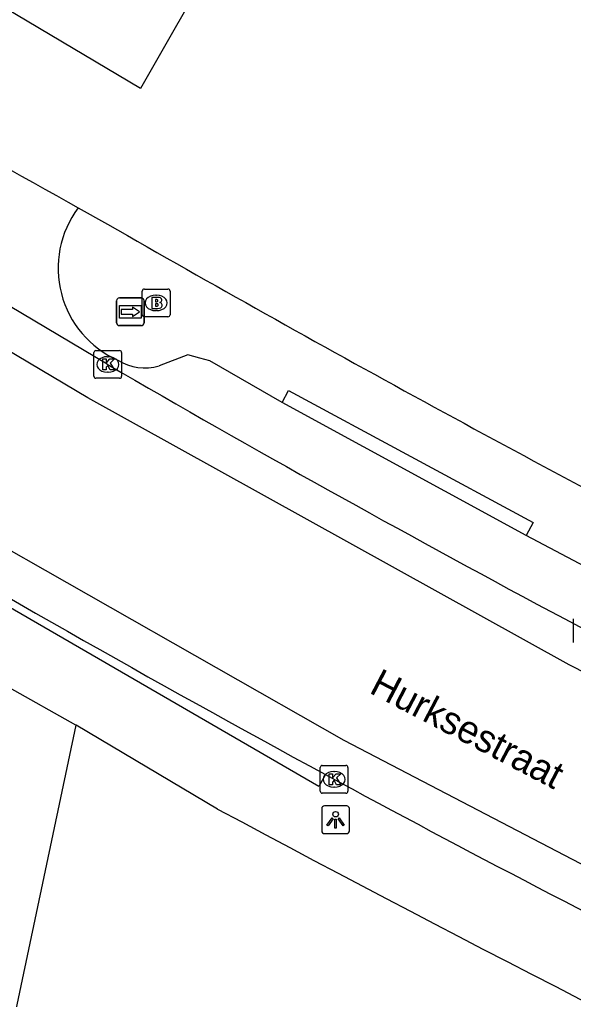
# Model space of a CAD drawing. Extents: x 157692 to 159670, y 381454 to 383289.
# Drawn here: x 158066.35 to 158086.34, y 382810.67 to 382846.05 of the extents above; entities that cross this region are included whole.
import ezdxf

# ---------------------------------------------------------------- set-up
doc = ezdxf.new("R2010")
doc.units = 0
for name, color, linetype in [('IMGEO_Brandkraan', 7, 'Continuous'), ('IMGEO_Kolk', 7, 'Continuous'), ('IMGEO_Lichtpunt', 7, 'Continuous'), ('IMGEO_Openbare_ruimte_label', 7, 'Continuous'), ('IMGEO_Pand', 7, 'Continuous'), ('IMGEO_Parkeervlak_open', 7, 'Continuous'), ('IMGEO_Rijbaan_lokaal_gesloten', 7, 'Continuous'), ('IMGEO_Voetpad_open', 7, 'Continuous'), ('IMGEO_Wegwijzer', 7, 'Continuous')]:
    doc.layers.add(name, color=color, linetype=linetype)

msp = doc.modelspace()

# ---------------------------------------------------------------- linework, layer by layer
at = {"layer": 'IMGEO_Brandkraan'}
for p, q in [((158070.778, 382835.394), (158070.778, 382836.246)), ((158070.853, 382836.32), (158071.705, 382836.32)), ((158071.266, 382836.1), (158071.291, 382836.1)), ((158071.779, 382836.246), (158071.779, 382835.394)), ((158071.289, 382835.54), (158071.264, 382835.54)), ((158071.705, 382835.32), (158070.853, 382835.32))]:
    msp.add_line(p, q, dxfattribs=at)
for points in [[(158070.778, 382835.394), (158070.778, 382836.246)], [(158070.853, 382836.32), (158071.705, 382836.32)], [(158071.779, 382836.246), (158071.779, 382835.394)], [(158071.126, 382836.02), (158071.126, 382835.62), (158071.339, 382835.62)], [(158071.357, 382836.02), (158071.126, 382836.02)], [(158071.305, 382835.939), (158071.251, 382835.939), (158071.251, 382835.863)], [(158071.251, 382835.863), (158071.304, 382835.863)], [(158071.313, 382835.787), (158071.251, 382835.787), (158071.251, 382835.706)], [(158071.251, 382835.706), (158071.313, 382835.706)], [(158071.705, 382835.32), (158070.853, 382835.32)]]:
    msp.add_lwpolyline(points, dxfattribs=at)
for centre, radius, start, end in [((158070.855, 382836.244), 0.0765, 91.552, 178.448), ((158070.855, 382836.244), 0.0765, 91.552, 178.448), ((158071.703, 382836.244), 0.0765, 1.552, 88.448), ((158071.703, 382836.244), 0.0765, 1.552, 88.448), ((158071.306, 382835.901), 0.0379, 267.8285, 90.9355), ((158071.314, 382835.746), 0.0404, 269.8759, 90.5077), ((158071.361, 382835.875), 0.145, 59.4692, 91.5367), ((158071.386, 382835.922), 0.0922, 285.5137, 58.1501), ((158071.391, 382835.73), 0.105, 301.3115, 78.989), ((158070.855, 382835.396), 0.0765, 181.552, 268.448), ((158070.855, 382835.396), 0.0765, 181.552, 268.448), ((158071.345, 382835.871), 0.251, 268.6676, 293.5347), ((158071.703, 382835.396), 0.0765, 271.552, 358.448), ((158071.703, 382835.396), 0.0765, 271.552, 358.448)]:
    msp.add_arc(centre, radius, start, end, dxfattribs=at)
for centre, major_axis, ratio, start_param, end_param in [((158071.265, 382835.82), (-0.387, 0.002), 0.722429, 4.712389, 7.853982), ((158071.29, 382835.82), (-0.39, 0.002), 0.717154, 1.570796, 4.712389)]:
    msp.add_ellipse(centre, major_axis=major_axis, ratio=ratio, start_param=start_param, end_param=end_param, dxfattribs=at)
at = {"layer": 'IMGEO_Kolk'}
for p, q in [((158069.03, 382833.171), (158069.03, 382834.023)), ((158069.105, 382834.097), (158069.957, 382834.097)), ((158070.031, 382834.023), (158070.031, 382833.171)), ((158069.518, 382833.877), (158069.543, 382833.877)), ((158069.541, 382833.317), (158069.516, 382833.317)), ((158069.957, 382833.097), (158069.105, 382833.097)), ((158086.342, 382823.554), (158086.342, 382824.406)), ((158077.277, 382819.114), (158078.129, 382819.114)), ((158077.202, 382818.188), (158077.202, 382819.04)), ((158077.69, 382818.894), (158077.715, 382818.894)), ((158078.203, 382819.04), (158078.203, 382818.188)), ((158078.129, 382818.114), (158077.277, 382818.114)), ((158077.713, 382818.334), (158077.688, 382818.334))]:
    msp.add_line(p, q, dxfattribs=at)
for points in [[(158069.03, 382833.171), (158069.03, 382834.023)], [(158069.105, 382834.097), (158069.957, 382834.097)], [(158070.031, 382834.023), (158070.031, 382833.171)], [(158069.351, 382833.797), (158069.474, 382833.797), (158069.474, 382833.646), (158069.604, 382833.797), (158069.768, 382833.797), (158069.622, 382833.646), (158069.775, 382833.397), (158069.623, 382833.397), (158069.538, 382833.561), (158069.474, 382833.494), (158069.474, 382833.397), (158069.351, 382833.397), (158069.351, 382833.797)], [(158069.957, 382833.097), (158069.105, 382833.097)], [(158086.342, 382823.554), (158086.342, 382824.406)], [(158077.277, 382819.114), (158078.129, 382819.114)], [(158077.202, 382818.188), (158077.202, 382819.04)], [(158077.523, 382818.814), (158077.646, 382818.814), (158077.646, 382818.663), (158077.776, 382818.814), (158077.94, 382818.814), (158077.794, 382818.663), (158077.947, 382818.414), (158077.795, 382818.414), (158077.71, 382818.578), (158077.646, 382818.511), (158077.646, 382818.414), (158077.523, 382818.414), (158077.523, 382818.814)], [(158078.203, 382819.04), (158078.203, 382818.188)], [(158078.129, 382818.114), (158077.277, 382818.114)]]:
    msp.add_lwpolyline(points, dxfattribs=at)
for centre, start, end in [((158069.107, 382834.021), 91.552, 178.448), ((158069.107, 382834.021), 91.552, 178.448), ((158069.955, 382834.021), 1.552, 88.448), ((158069.955, 382834.021), 1.552, 88.448), ((158069.107, 382833.173), 181.552, 268.448), ((158069.107, 382833.173), 181.552, 268.448), ((158069.955, 382833.173), 271.552, 358.448), ((158069.955, 382833.173), 271.552, 358.448), ((158077.279, 382819.038), 91.552, 178.448), ((158077.279, 382819.038), 91.552, 178.448), ((158078.127, 382819.038), 1.552, 88.448), ((158078.127, 382819.038), 1.552, 88.448), ((158077.279, 382818.19), 181.552, 268.448), ((158077.279, 382818.19), 181.552, 268.448), ((158078.127, 382818.19), 271.552, 358.448), ((158078.127, 382818.19), 271.552, 358.448)]:
    msp.add_arc(centre, 0.0765, start, end, dxfattribs=at)
for centre, major_axis, ratio, start_param, end_param in [((158069.517, 382833.597), (-0.387, 0.002), 0.722429, 4.712389, 7.853982), ((158069.542, 382833.597), (-0.39, 0.002), 0.717154, 1.570796, 4.712389), ((158077.689, 382818.614), (-0.387, 0.002), 0.722429, 4.712389, 7.853982), ((158077.714, 382818.614), (-0.39, 0.002), 0.717154, 1.570796, 4.712389)]:
    msp.add_ellipse(centre, major_axis=major_axis, ratio=ratio, start_param=start_param, end_param=end_param, dxfattribs=at)
at = {"layer": 'IMGEO_Lichtpunt'}
for p, q in [((158077.258, 382817.556), (158077.258, 382816.749)), ((158077.258, 382817.556), (158077.258, 382816.749)), ((158078.16, 382817.651), (158077.352, 382817.651)), ((158078.16, 382817.651), (158077.352, 382817.651)), ((158078.254, 382816.749), (158078.254, 382817.556)), ((158078.254, 382816.749), (158078.254, 382817.556)), ((158077.352, 382816.655), (158078.16, 382816.655)), ((158077.352, 382816.655), (158078.16, 382816.655))]:
    msp.add_line(p, q, dxfattribs=at)
for points in [[(158077.632, 382817.22), (158077.671, 382817.192), (158077.483, 382816.93), (158077.445, 382816.957), (158077.632, 382817.22)], [(158077.734, 382817.172), (158077.781, 382817.172), (158077.781, 382816.85), (158077.734, 382816.85), (158077.734, 382817.172)], [(158077.844, 382817.192), (158077.882, 382817.219), (158078.069, 382816.957), (158078.03, 382816.929), (158077.844, 382817.192)]]:
    msp.add_lwpolyline(points, dxfattribs=at)
msp.add_circle((158077.757, 382817.354), 0.0994, dxfattribs=at)
for centre, start, end in [((158077.352, 382817.556), 90, 180), ((158077.352, 382817.556), 90, 180), ((158078.16, 382817.556), 0, 90), ((158078.16, 382817.556), 0, 90), ((158077.352, 382816.749), 180, 270), ((158077.352, 382816.749), 180, 270), ((158078.16, 382816.749), 270, 0), ((158078.16, 382816.749), 270, 360)]:
    msp.add_arc(centre, 0.0946, start, end, dxfattribs=at)
at = {"layer": 'IMGEO_Pand'}
msp.add_lwpolyline([(158076.13, 382853.045), (158070.717, 382843.569), (158046.651, 382857.868), (158046.598, 382857.745), (158046.458, 382857.836)], dxfattribs=at)
at = {"layer": 'IMGEO_Parkeervlak_open'}
msp.add_lwpolyline([(158068.096, 382839.457), (158068.464, 382839.252)], dxfattribs=at)
msp.add_arc((158347.542, 383338.595), 572.039, 237.66815, 240.75738, dxfattribs=at)
at = {"layer": 'IMGEO_Rijbaan_lokaal_gesloten'}
for points in [[(158286.514, 382753.477), (158260.379, 382758.975), (158254.227, 382760.339), (158248.354, 382761.725), (158242.501, 382763.187), (158236.667, 382764.728), (158230.854, 382766.346), (158224.966, 382768.069), (158212.034, 382771.752), (158186.42, 382779.71), (158168.446, 382786.031), (158150.232, 382793.099), (158135.179, 382799.369), (158132.175, 382800.62), (158132.064, 382800.666), (158127.783, 382802.635), (158116.454, 382807.771), (158101.276, 382815.071), (158086.186, 382822.743), (158068.81, 382832.394), (158056.432, 382839.751), (158045.401, 382846.414), (158021.35, 382861.883), (158020.199, 382862.608)], [(158028.335, 382849.775), (158037.048, 382844.256), (158044.179, 382839.822), (158049.045, 382836.833), (158059.605, 382830.531), (158078.049, 382820.024), (158093.411, 382812.024), (158110.915, 382803.527), (158121.561, 382798.603), (158128.648, 382795.428), (158128.687, 382795.41), (158132.24, 382793.865), (158134.794, 382792.768), (158138.633, 382791.144), (158146.804, 382787.774), (158153.039, 382785.283), (158159.791, 382782.622), (158168.478, 382779.412), (158178.655, 382775.82), (158186.872, 382773.054), (158193.951, 382770.766), (158206.629, 382766.928)], [(158069.511, 382833.607), (158057.152, 382840.952), (158046.131, 382847.609)], [(158068.382, 382820.573), (158065.983, 382821.917), (158059.591, 382825.509)], [(158068.382, 382820.573), (158064.121, 382800.427), (158062.588, 382792.809), (158059.186, 382775.582), (158056.407, 382772.228), (158051.232, 382745.969), (158064.858, 382743.158)]]:
    msp.add_lwpolyline(points, dxfattribs=at)
for centre, radius, start, end in [((158320.346, 383264.713), 498.769, 239.8074, 244.02209), ((158314.163, 383255.944), 497.159, 239.10352, 241.56009), ((158311.885, 383250.337), 491.144, 241.48225, 243.5017)]:
    msp.add_arc(centre, radius, start, end, dxfattribs=at)
at = {"layer": 'IMGEO_Voetpad_open'}
for points in [[(158068.464, 382839.252), (158069.527, 382838.659)], [(158077.398, 382818.784), (158077.148, 382818.352), (158048.043, 382835.22), (158048.293, 382835.652)], [(158075.824, 382832.223), (158073.22, 382833.728), (158072.852, 382833.819), (158072.419, 382833.946), (158071.381, 382833.55)], [(158075.824, 382832.223), (158076.061, 382832.662), (158084.893, 382827.893), (158084.635, 382827.414)], [(158084.635, 382827.414), (158075.824, 382832.223)], [(158096.186, 382821.403), (158091.449, 382823.826), (158084.635, 382827.414)], [(158073.497, 382817.539), (158068.387, 382820.57), (158068.382, 382820.573)]]:
    msp.add_lwpolyline(points, dxfattribs=at)
for centre, radius, start, end in [((158071.369, 382837.072), 3.632, 143.1187, 246.1417), ((158393.942, 383404.409), 652.165, 240.169003, 242.470793), ((158070.863, 382835.29), 1.815, 237.963, 286.5792), ((158450.81, 383521.255), 798.487, 241.801034, 246.323127)]:
    msp.add_arc(centre, radius, start, end, dxfattribs=at)
at = {"layer": 'IMGEO_Wegwijzer'}
for p, q in [((158069.849, 382835.099), (158069.849, 382835.899)), ((158069.849, 382835.899), (158069.849, 382835.099)), ((158069.949, 382835.999), (158070.739, 382835.999)), ((158070.739, 382835.999), (158069.949, 382835.999)), ((158070.839, 382835.899), (158070.839, 382835.099)), ((158070.839, 382835.099), (158070.839, 382835.899)), ((158070.739, 382834.999), (158069.949, 382834.999)), ((158069.949, 382834.999), (158070.739, 382834.999))]:
    msp.add_line(p, q, dxfattribs=at)
for points in [[(158069.95, 382835.731), (158070.738, 382835.731), (158070.738, 382835.267), (158069.95, 382835.267), (158069.95, 382835.731)], [(158070.015, 382835.583), (158070.015, 382835.499), (158070.015, 382835.415), (158070.426, 382835.415), (158070.426, 382835.332), (158070.673, 382835.499), (158070.426, 382835.666), (158070.426, 382835.583), (158070.015, 382835.583)]]:
    msp.add_lwpolyline(points, dxfattribs=at)
for centre, start, end in [((158069.949, 382835.899), 90, 180), ((158069.949, 382835.899), 90, 180), ((158070.739, 382835.899), 0, 90), ((158070.739, 382835.899), 360, 90), ((158069.949, 382835.099), 180, 270), ((158069.949, 382835.099), 180, 270), ((158070.739, 382835.099), 270, 0), ((158070.739, 382835.099), 270, 0)]:
    msp.add_arc(centre, 0.1, start, end, dxfattribs=at)

# ---------------------------------------------------------------- texts
at = {"layer": 'IMGEO_Openbare_ruimte_label'}
msp.add_text('Hurksestraat', height=1, rotation=332.3589, dxfattribs=at).set_placement((158078.931, 382821.759))

doc.saveas('drawing.dxf')
